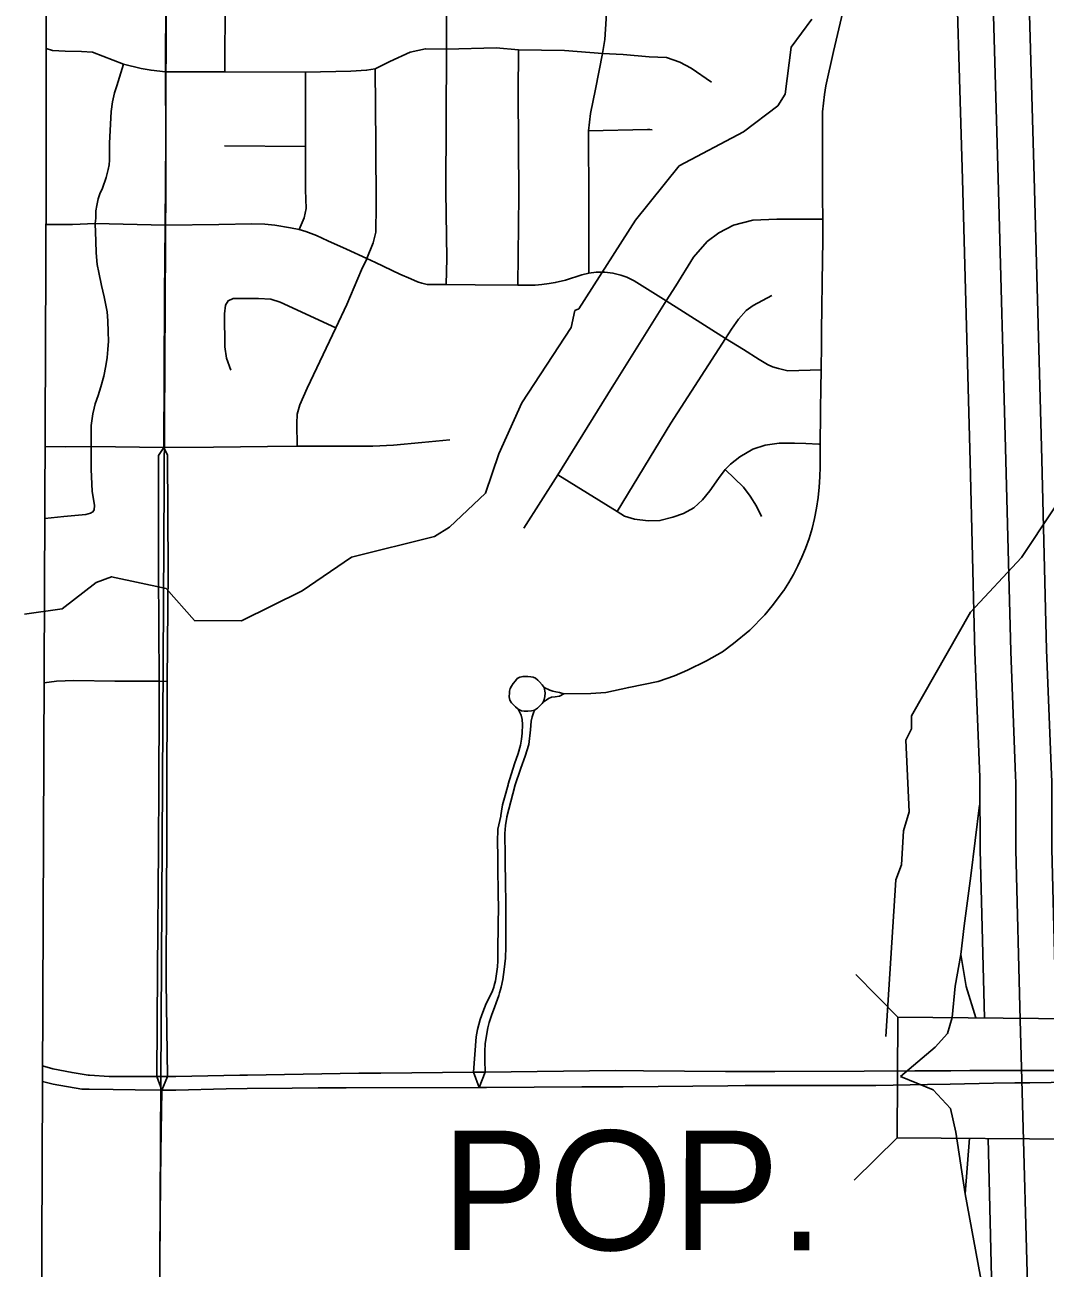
# Model space of a CAD drawing. Extents: x -1403959 to 81668, y -1400582 to 11018.
# Drawn here: x 6323.4 to 6406, y 8041 to 8141.5 of the extents above; entities that cross this region are included whole.
import ezdxf

# ---------------------------------------------------------------- set-up
doc = ezdxf.new("R2010")
doc.units = 0
for name, color, linetype in [('tdCiAirportTxt', 7, 'Continuous'), ('tdCiCityCartoShort', 7, 'Continuous'), ('tdCiCityStreetTxt', 7, 'Continuous'), ('tdCiRRCL', 7, 'Continuous'), ('tdCiSectNmbr', 7, 'Continuous'), ('tdCiSectTwpRng', 7, 'Continuous'), ('tdCoClipBndry', 7, 'Continuous'), ('tdCoPriCL', 7, 'Continuous'), ('tdCoShieldCoRte', 7, 'Continuous'), ('tdCoSurfBitum', 7, 'Continuous')]:
    doc.layers.add(name, color=color, linetype=linetype)

msp = doc.modelspace()

# ---------------------------------------------------------------- linework, layer by layer
at = {"layer": 'tdCiAirportTxt'}
for points in [[(6406.87, 8061.14), (6406.52, 8074.87), (6406.52, 8080.35), (6406.5, 8080.88), (6406.1, 8090.98), (6405.71, 8106.39), (6405.09, 8129.22), (6404.44, 8151.84), (6404.24, 8160.38), (6403.82, 8174.48), (6402.62, 8220.63)], [(6401.07, 8061.19), (6400.72, 8074.79), (6400.71, 8080.25), (6400.7, 8080.67), (6400.3, 8090.79), (6399.91, 8106.23), (6399.29, 8129.06), (6398.63, 8151.69), (6398.43, 8160.22), (6398.02, 8174.32), (6396.81, 8220.56)], [(6401.82, 8033.46), (6401.37, 8051.44)]]:
    msp.add_lwpolyline(points, dxfattribs=at)
at = {"layer": 'tdCiCityCartoShort'}
for points in [[(6399.84, 8230.3), (6400.92, 8174.38), (6401.33, 8160.28), (6401.53, 8151.74), (6402.19, 8129.11), (6402.81, 8106.29), (6403.2, 8090.86), (6403.6, 8080.76), (6403.61, 8080.28), (6403.62, 8074.81), (6403.97, 8061.05)], [(6403.97, 8061.04), (6404.74, 8032.78)]]:
    msp.add_lwpolyline(points, dxfattribs=at)
at = {"layer": 'tdCiCityStreetTxt'}
for p, q in [((6394.08, 8061.25), (6390.67, 8064.72)), ((6394.01, 8051.5), (6394.08, 8061.25)), ((6394.08, 8061.25), (6415.53, 8061.07)), ((6394.01, 8051.5), (6390.53, 8048.08)), ((6415.45, 8051.33), (6394.01, 8051.5)), ((6394.01, 8051.5), (6394.01, 8051.5))]:
    msp.add_line(p, q, dxfattribs=at)
at = {"layer": 'tdCiRRCL'}
msp.add_lwpolyline([(6207.2, 8332.72), (6207.2, 8331.9), (6208.09, 8328.61), (6210.07, 8325.83), (6212.89, 8323.91), (6216.2, 8323.09), (6243.44, 8323.69), (6325.26, 8322.52), (6325.17, 8128.77), (6324.01, 7844.29)], dxfattribs=at)
at = {"layer": 'tdCiSectNmbr'}
for points in [[(6334.81, 8125.34), (6334.85, 8132.27), (6334.82, 8137.76), (6334.84, 8144.04), (6334.83, 8148.67), (6334.93, 8155.51)], [(6334.68, 8107.36), (6334.73, 8113.15), (6334.75, 8119.67), (6334.81, 8125.34)], [(6334.68, 8107.36), (6334.27, 8106.7), (6334.25, 8097.3), (6334.31, 8088.45)], [(6334.97, 8088.42), (6335.04, 8097.4), (6334.98, 8106.74), (6334.69, 8107.35)], [(6334.31, 8088.45), (6334.32, 8086.42), (6334.29, 8080.03), (6334.27, 8074.97), (6334.17, 8065.03), (6334.12, 8056.46), (6334.53, 8055.35)], [(6334.94, 8080.07), (6334.96, 8086.99), (6334.97, 8088.42)], [(6334.8, 8056.01), (6334.98, 8056.46), (6334.87, 8064.13), (6334.91, 8071.67), (6334.93, 8074.99), (6334.94, 8080.01), (6334.94, 8080.07)], [(6328.69, 8056.58), (6328.58, 8056.58), (6327.27, 8056.77), (6325.72, 8057.07), (6324.88, 8057.31)], [(6352.25, 8056.74), (6350.47, 8056.73), (6341.46, 8056.57)], [(6360.18, 8056.81), (6359.74, 8056.81), (6352.25, 8056.74)], [(6373.49, 8056.92), (6371.22, 8056.94), (6360.69, 8056.82), (6360.18, 8056.81)], [(6380.12, 8056.87), (6373.49, 8056.92)], [(6384.12, 8056.87), (6381.3, 8056.86), (6380.12, 8056.87)], [(6395.45, 8056.92), (6391.35, 8056.9), (6384.12, 8056.87)], [(6398.35, 8056.93), (6395.82, 8056.92), (6395.45, 8056.92)], [(6404.14, 8056.94), (6403.74, 8056.94), (6399.89, 8056.94), (6398.35, 8056.93)], [(6404.21, 8056.94), (6404.14, 8056.94)], [(6410.39, 8056.98), (6407.93, 8056.94), (6404.76, 8056.94), (6404.21, 8056.94)], [(6324.87, 8056.05), (6325.74, 8055.84), (6328.06, 8055.44), (6328.65, 8055.43)], [(6333.03, 8056.46), (6330.28, 8056.47), (6328.69, 8056.58)], [(6334.53, 8056.46), (6334.12, 8056.46), (6333.03, 8056.46)], [(6341.46, 8056.57), (6340.83, 8056.56), (6335.65, 8056.45), (6334.98, 8056.46), (6334.53, 8056.46)], [(6334.53, 8056.46), (6334.53, 8056.46)], [(6334.53, 8055.35), (6334.8, 8056.01)], [(6360.19, 8055.57), (6360.79, 8055.57), (6368.5, 8055.62)], [(6368.5, 8055.62), (6371.86, 8055.63), (6380.33, 8055.71)], [(6380.33, 8055.71), (6381.71, 8055.72), (6384.15, 8055.72)], [(6384.15, 8055.72), (6392.29, 8055.73), (6396.47, 8055.81), (6398.3, 8055.85)], [(6398.3, 8055.85), (6401.81, 8055.91), (6403.54, 8055.94), (6404.15, 8055.95)], [(6404.15, 8055.95), (6404.2, 8055.95)], [(6404.2, 8055.95), (6404.75, 8055.96), (6409.95, 8056.04)], [(6328.65, 8055.43), (6330.6, 8055.4)], [(6330.6, 8055.4), (6332.38, 8055.37), (6334.53, 8055.35)], [(6334.46, 8050.27), (6334.53, 8055.35)], [(6334.53, 8055.35), (6334.53, 8055.35), (6335.65, 8055.35), (6339.74, 8055.46), (6341.44, 8055.48)], [(6341.44, 8055.48), (6345.07, 8055.52), (6347.18, 8055.53)], [(6347.18, 8055.53), (6349.44, 8055.55), (6360.19, 8055.57)], [(6334.34, 8037.48), (6334.38, 8041.49), (6334.42, 8048.04), (6334.46, 8050.27)]]:
    msp.add_lwpolyline(points, dxfattribs=at)
at = {"layer": 'tdCiSectTwpRng'}
for points in [[(6357.51, 8128.07), (6357.55, 8139.57), (6357.55, 8149.31), (6357.51, 8161.36), (6357.53, 8162.23), (6357.68, 8163.35), (6357.92, 8164.47)], [(6339.63, 8137.74), (6339.65, 8143.75), (6339.61, 8147.87), (6339.73, 8148.59), (6340.12, 8149.15), (6340.41, 8149.36)], [(6387.99, 8127.6), (6387.98, 8131), (6387.97, 8133.79), (6387.99, 8134.5), (6388.05, 8135.21), (6388.13, 8135.91), (6388.25, 8136.61), (6388.87, 8139.38), (6389.62, 8142.6), (6389.74, 8143.23), (6389.82, 8143.87), (6389.86, 8144.51), (6389.88, 8145.15), (6389.86, 8146.04), (6389.79, 8147.22)], [(6370.19, 8139.22), (6370.36, 8140.36), (6370.47, 8142.03), (6370.45, 8143.12), (6370.38, 8144.42), (6370.23, 8145.67)], [(6325.17, 8139.64), (6325.68, 8139.48), (6326.7, 8139.42), (6328.03, 8139.4), (6328.91, 8139.33), (6331.44, 8138.37), (6332.87, 8138.02), (6333.66, 8137.87), (6334.82, 8137.76)], [(6334.82, 8137.76), (6339.63, 8137.74), (6346.15, 8137.72), (6349.81, 8137.79), (6351.1, 8137.87), (6351.79, 8138), (6352.98, 8138.58), (6354.62, 8139.33), (6355.85, 8139.61), (6357.55, 8139.57), (6361.59, 8139.69), (6363.38, 8139.54), (6367.1, 8139.48), (6370.19, 8139.22)], [(6363.34, 8120.48), (6363.4, 8127.76), (6363.35, 8136), (6363.38, 8139.54)], [(6369.06, 8121.45), (6369.07, 8129.34), (6369.05, 8130.79), (6369.04, 8132.97), (6369.22, 8134.37), (6369.61, 8136.34), (6370.19, 8139.22)], [(6370.19, 8139.22), (6371.85, 8139.15), (6373.96, 8138.96), (6375.36, 8138.9), (6376.44, 8138.52), (6377.34, 8138.04), (6379, 8136.92)], [(6329.06, 8102.31), (6329.08, 8102.66), (6329, 8103.17), (6328.89, 8103.78), (6328.8, 8105.61), (6328.81, 8107.43), (6328.81, 8109.14), (6328.95, 8110.07), (6329.05, 8110.53), (6329.14, 8110.89), (6329.37, 8111.56), (6329.59, 8112.25), (6329.83, 8113.12), (6330, 8113.95), (6330.1, 8114.64), (6330.16, 8115.27), (6330.21, 8115.95), (6330.2, 8116.72), (6330.16, 8117.59), (6330.1, 8118.32), (6329.98, 8119.01), (6329.87, 8119.53), (6329.64, 8120.47), (6329.44, 8121.52), (6329.31, 8122.16), (6329.23, 8123.09), (6329.18, 8124.06), (6329.13, 8125.49), (6329.18, 8125.92), (6329.2, 8126.49), (6329.28, 8126.94), (6329.37, 8127.48), (6329.52, 8127.89), (6329.72, 8128.33), (6330.03, 8129.21), (6330.2, 8129.85), (6330.27, 8130.23), (6330.29, 8130.59), (6330.29, 8131.23), (6330.29, 8131.97), (6330.42, 8134.54), (6330.55, 8135.32), (6330.71, 8136.05), (6330.88, 8136.62), (6331.44, 8138.37)], [(6345.47, 8107.47), (6345.44, 8109.3), (6345.49, 8110.05), (6345.69, 8110.8), (6346.3, 8112.16), (6348.6, 8117.03), (6349.49, 8118.91), (6350.68, 8121.73), (6351.09, 8122.56), (6351.12, 8122.65), (6351.63, 8123.91), (6351.85, 8124.78), (6351.88, 8126.94), (6351.84, 8131.88), (6351.79, 8138)], [(6346.16, 8128.19), (6346.16, 8131.72), (6346.15, 8137.72)], [(6369.04, 8132.97), (6373.83, 8133.09), (6374.01, 8133.07), (6374.19, 8133.05)], [(6339.6, 8131.77), (6346.16, 8131.72)], [(6345.64, 8124.98), (6346.04, 8125.93), (6346.2, 8126.68), (6346.16, 8128.19)], [(6357.54, 8120.53), (6357.59, 8122.65), (6357.51, 8128.07)], [(6387.98, 8122.57), (6388, 8124.06), (6388, 8125.84), (6387.99, 8127.6)], [(6325.15, 8125.39), (6327.29, 8125.39), (6329.13, 8125.49), (6334.81, 8125.34), (6334.86, 8125.34)], [(6334.86, 8125.34), (6339.14, 8125.4), (6341.8, 8125.46), (6342.85, 8125.41), (6343.68, 8125.33), (6344.94, 8125.12), (6345.64, 8124.98), (6346.19, 8124.82), (6347.05, 8124.51), (6347.95, 8124.08), (6349.46, 8123.41), (6351.12, 8122.65), (6351.81, 8122.32), (6353.78, 8121.38), (6354.66, 8121), (6355.22, 8120.75), (6355.57, 8120.65), (6356, 8120.53), (6357.54, 8120.53), (6359.88, 8120.51)], [(6370.97, 8112.24), (6371.15, 8112.52), (6375.33, 8119.23), (6376.12, 8120.42), (6377.54, 8122.75), (6378.64, 8124.02), (6379.58, 8124.73), (6380.78, 8125.34), (6382.35, 8125.75), (6384.29, 8125.84), (6388, 8125.84)], [(6387.89, 8115.69), (6387.9, 8116.79), (6387.98, 8122.57)], [(6359.88, 8120.51), (6363.34, 8120.48), (6364.11, 8120.48), (6364.74, 8120.49), (6365.27, 8120.53), (6365.87, 8120.61), (6366.35, 8120.69), (6367.18, 8120.89), (6368.52, 8121.32), (6369.06, 8121.45), (6369.66, 8121.53), (6370.37, 8121.53), (6371.02, 8121.47), (6371.67, 8121.3), (6372.15, 8121.13), (6372.73, 8120.83), (6375.33, 8119.23), (6380.12, 8116.18), (6381.58, 8115.29), (6382.84, 8114.48), (6383.52, 8114.06), (6383.92, 8113.87), (6384.41, 8113.74), (6385.17, 8113.56), (6387.86, 8113.64)], [(6340.12, 8113.62), (6339.77, 8114.58), (6339.62, 8115.51), (6339.59, 8118.16), (6339.68, 8118.88), (6339.9, 8119.22), (6340.29, 8119.41), (6340.86, 8119.41), (6342.35, 8119.41), (6343.34, 8119.36), (6344.09, 8119.12), (6348.6, 8117.03)], [(6380.12, 8116.18), (6380.61, 8116.94), (6381.17, 8117.73), (6381.8, 8118.43), (6382.36, 8118.85), (6383.88, 8119.65)], [(6375.71, 8109.31), (6380.12, 8116.18)], [(6387.85, 8112.09), (6387.86, 8113.64), (6387.89, 8115.69)], [(6363.81, 8100.83), (6366.56, 8105.14), (6370.97, 8112.24)], [(6387.82, 8110.07), (6387.82, 8110.48), (6387.85, 8112.09)], [(6387.78, 8105.78), (6387.79, 8106.24), (6387.8, 8107.63), (6387.82, 8110.07)], [(6371.36, 8102.17), (6375.71, 8109.31)], [(6338.7, 8107.39), (6343.07, 8107.42), (6345.47, 8107.47), (6351.6, 8107.46), (6353.26, 8107.55), (6355.56, 8107.76), (6357.84, 8107.96)], [(6325.08, 8107.44), (6326.72, 8107.41), (6328.81, 8107.43)], [(6328.81, 8107.43), (6334.68, 8107.36), (6334.69, 8107.36)], [(6334.69, 8107.36), (6338.7, 8107.39)], [(6366.56, 8105.14), (6371.36, 8102.17), (6371.96, 8101.81), (6372.77, 8101.56), (6373.87, 8101.41), (6374.83, 8101.44), (6375.87, 8101.71), (6376.72, 8102.01), (6377.56, 8102.47), (6378.28, 8103.12), (6378.85, 8103.84), (6379.55, 8104.84), (6380.1, 8105.58), (6380.53, 8106), (6381.28, 8106.59), (6382.33, 8107.22), (6383.34, 8107.54), (6384.46, 8107.71), (6385.72, 8107.69), (6386.63, 8107.67), (6387.69, 8107.63), (6387.8, 8107.63)], [(6383.05, 8101.78), (6382.65, 8102.61), (6382.12, 8103.42), (6381.58, 8104.13), (6380.1, 8105.58)], [(6384.81, 8095.75), (6384.84, 8095.79), (6385.25, 8096.43), (6385.64, 8097.09), (6385.99, 8097.77), (6386.31, 8098.47), (6386.6, 8099.17), (6386.89, 8099.98), (6387.13, 8100.79), (6387.34, 8101.62), (6387.5, 8102.45), (6387.63, 8103.3), (6387.72, 8104.14), (6387.76, 8104.99), (6387.78, 8105.78)], [(6325.06, 8101.61), (6326.6, 8101.78), (6328.39, 8101.94), (6328.75, 8102.05), (6328.95, 8102.14), (6329.06, 8102.31)], [(6367.04, 8087.41), (6369.23, 8087.44), (6370.46, 8087.54), (6372.3, 8087.94), (6374.68, 8088.43), (6376.01, 8088.88), (6377.06, 8089.34), (6378.59, 8090.1), (6379.9, 8090.81), (6380.79, 8091.5), (6382.11, 8092.56), (6383.3, 8093.8), (6383.9, 8094.53), (6384.81, 8095.75)], [(6364.69, 8086.1), (6364.91, 8086.27), (6365.11, 8086.44), (6365.29, 8086.63), (6365.39, 8086.76), (6365.46, 8086.97), (6365.51, 8087.2), (6365.53, 8087.51), (6365.47, 8087.94), (6365.29, 8088.16), (6365.09, 8088.39), (6364.94, 8088.54), (6364.75, 8088.7), (6364.57, 8088.78), (6364.38, 8088.81), (6364.13, 8088.83), (6363.76, 8088.83), (6363.49, 8088.78), (6363.28, 8088.65), (6363.14, 8088.48), (6362.95, 8088.25), (6362.82, 8088.04), (6362.72, 8087.86), (6362.66, 8087.64), (6362.65, 8087.49), (6362.64, 8087.17), (6362.69, 8086.91), (6362.82, 8086.69), (6363.01, 8086.5), (6363.14, 8086.37), (6363.35, 8086.19)], [(6325, 8088.32), (6326.01, 8088.44), (6327.42, 8088.49), (6330.73, 8088.44), (6330.92, 8088.44)], [(6330.92, 8088.44), (6334.31, 8088.45), (6334.97, 8088.42)], [(6367.04, 8087.41), (6366.71, 8087.53), (6366.4, 8087.59), (6366.15, 8087.64), (6365.92, 8087.73), (6365.47, 8087.94)], [(6365.39, 8086.76), (6365.61, 8086.9), (6365.82, 8087.04), (6366.06, 8087.16), (6366.36, 8087.19), (6366.69, 8087.23), (6367.04, 8087.41)], [(6363.35, 8086.19), (6363.59, 8085.69), (6363.69, 8085.35), (6363.72, 8084.94), (6363.68, 8084.24), (6363.62, 8083.75), (6363.55, 8083.26), (6363.35, 8082.59), (6363.07, 8081.75), (6362.56, 8080.11)], [(6363.09, 8079.96), (6363.09, 8079.98), (6363.58, 8081.4), (6363.92, 8082.37), (6364.22, 8083.32), (6364.36, 8084.51), (6364.4, 8085.2), (6364.48, 8085.57), (6364.6, 8085.89), (6364.69, 8086.1)], [(6363.35, 8086.19), (6363.63, 8086.04), (6363.84, 8086.01), (6364.14, 8086.01), (6364.43, 8086.05), (6364.69, 8086.1)], [(6362.56, 8080.11), (6362.54, 8080.05), (6362.25, 8079.02), (6362.1, 8078.44), (6362, 8077.92), (6361.95, 8077.57)], [(6362.43, 8077.47), (6363.09, 8079.96)], [(6361.95, 8077.57), (6361.95, 8077.53), (6361.72, 8076.47), (6361.68, 8075.45), (6361.7, 8074.29)], [(6362.31, 8074.3), (6362.29, 8076.11), (6362.33, 8076.77), (6362.43, 8077.44), (6362.43, 8077.47)], [(6361.7, 8074.29), (6361.72, 8073.66), (6361.75, 8070.97)], [(6362.35, 8070.97), (6362.34, 8071.68), (6362.31, 8074.3)], [(6361.75, 8070.97), (6361.76, 8070.34), (6361.7, 8066.81), (6361.71, 8065.82), (6361.69, 8065.34), (6361.61, 8064.76), (6361.51, 8064.19), (6361.41, 8063.82)], [(6361.97, 8063.69), (6362.11, 8064.32), (6362.23, 8065.12), (6362.34, 8066.04), (6362.36, 8066.96), (6362.35, 8069.47), (6362.35, 8070.97)], [(6361.41, 8063.82), (6361.38, 8063.68), (6361.29, 8063.39), (6361.18, 8063.14), (6360.78, 8062.36), (6360.49, 8061.67), (6360.28, 8061.07), (6360.06, 8060.27), (6359.96, 8059.68), (6359.74, 8056.81), (6360.19, 8055.57)], [(6360.19, 8055.57), (6360.69, 8056.82), (6360.65, 8057.78), (6360.67, 8058.52), (6360.69, 8059.09), (6360.82, 8059.93), (6360.9, 8060.39), (6361.01, 8060.83), (6361.23, 8061.47), (6361.45, 8062.05), (6361.59, 8062.42), (6361.8, 8063.02), (6361.85, 8063.22), (6361.93, 8063.51), (6361.97, 8063.69)]]:
    msp.add_lwpolyline(points, dxfattribs=at)
at = {"layer": 'tdCoClipBndry'}
msp.add_lwpolyline([(6333.65, 7836.58), (6334.16, 7936.62), (6334.31, 8031.81), (6334.84, 8128.74), (6335, 8225.19), (6334.94, 8332.05), (6316.88, 8332.26), (6243.4, 8333.36), (6216.83, 8332.74), (6216.92, 8429.09), (6216.97, 8525.86), (6217.27, 8622.26), (6217.13, 8670.9)], dxfattribs=at)
at = {"layer": 'tdCoPriCL'}
for points in [[(6400.68, 8078.42), (6399.97, 8072.69)], [(6399.97, 8072.69), (6399.44, 8068.65)], [(6399.44, 8068.65), (6399.18, 8066.33)], [(6399.18, 8066.33), (6398.7, 8063.78), (6398.46, 8061.24), (6398.08, 8059.94), (6397.09, 8058.84), (6394.29, 8056.47)], [(6399.18, 8066.33), (6399.61, 8063.74), (6400.37, 8061.2)], [(6394.29, 8056.47), (6396.92, 8055.39), (6398.34, 8053.87), (6398.77, 8051.95), (6399.52, 8046.96)], [(6399.87, 8051.46), (6399.52, 8046.96)], [(6399.52, 8046.96), (6401.8, 8034.52)]]:
    msp.add_lwpolyline(points, dxfattribs=at)
at = {"layer": 'tdCoSurfBitum'}
for points in [[(6387.12, 8142.02), (6385.43, 8139.74), (6384.96, 8135.93), (6384.35, 8135.01), (6381.59, 8132.88), (6376.39, 8130.15), (6372.86, 8125.74), (6368.26, 8118.58), (6367.95, 8118.43), (6367.64, 8117.06), (6363.65, 8110.96), (6361.8, 8106.85), (6360.72, 8103.65), (6357.81, 8100.91), (6356.58, 8100.15), (6349.86, 8098.49), (6345.88, 8095.76), (6340.98, 8093.34), (6337.16, 8093.35), (6334.88, 8095.95), (6330.46, 8096.89), (6329.23, 8096.43), (6326.48, 8094.31), (6323.42, 8093.86)], [(6411.75, 8110.02), (6404.08, 8098.45), (6399.94, 8094.03), (6395.17, 8085.65), (6395.17, 8084.58), (6394.71, 8083.67), (6394.99, 8077.87), (6394.53, 8076.34), (6394.37, 8073.59), (6393.9, 8072.37), (6393.1, 8059.7)]]:
    msp.add_lwpolyline(points, dxfattribs=at)

# ---------------------------------------------------------------- texts
at = {"layer": 'tdCoShieldCoRte'}
msp.add_text('POP.', height=9.673, rotation=359.9944, dxfattribs=at).set_placement((6357.17, 8042.41))

doc.saveas('drawing.dxf')
